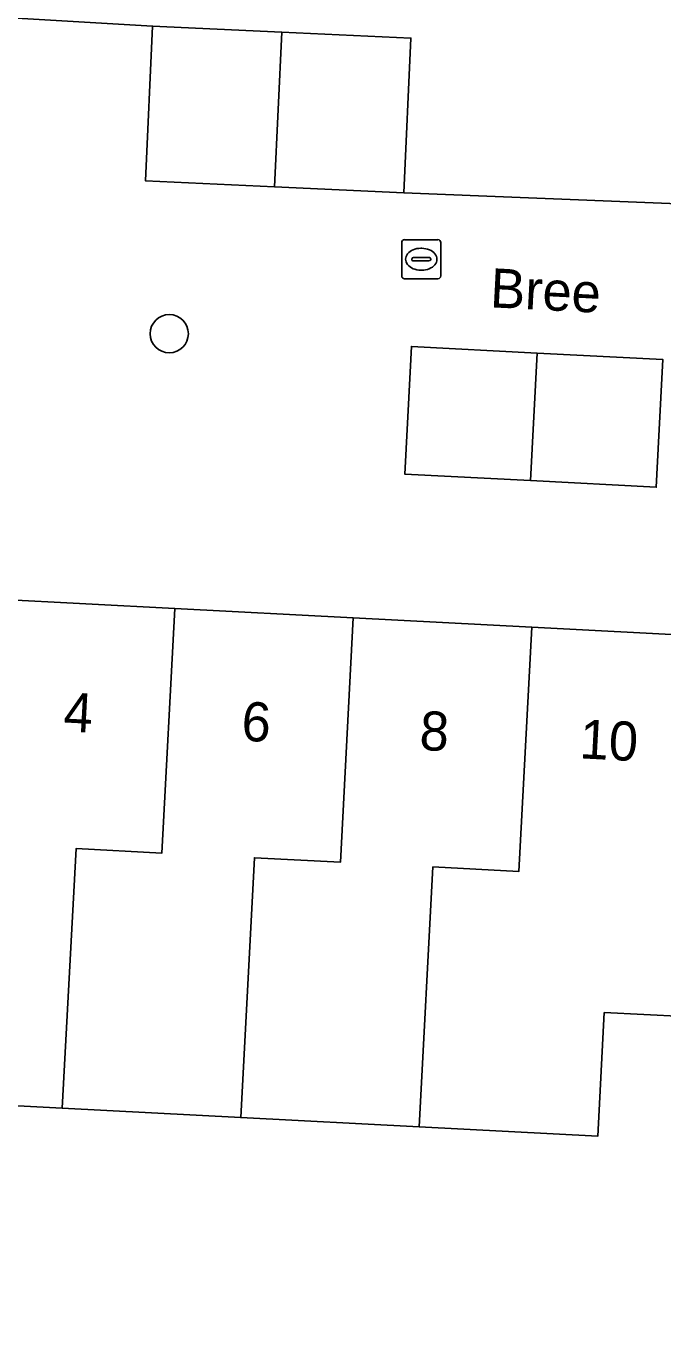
# Model space of a CAD drawing. Extents: x 162989 to 165008, y 383432 to 384338.
# Drawn here: x 164474.03 to 164490.32, y 383640.13 to 383673.41 of the extents above; entities that cross this region are included whole.
import ezdxf

# ---------------------------------------------------------------- set-up
doc = ezdxf.new("R2010")
doc.units = 0
for name, color, linetype in [('IMGEO_Boom', 7, 'Continuous'), ('IMGEO_Erf', 7, 'Continuous'), ('IMGEO_Kolk', 7, 'Continuous'), ('IMGEO_Openbare_ruimte_label', 7, 'Continuous'), ('IMGEO_Pand', 7, 'Continuous'), ('IMGEO_Pand_nummerreeks', 7, 'Continuous'), ('IMGEO_Voetpad_open', 7, 'Continuous')]:
    doc.layers.add(name, color=color, linetype=linetype)

msp = doc.modelspace()

# ---------------------------------------------------------------- linework, layer by layer
at = {"layer": 'IMGEO_Boom'}
msp.add_circle((164477.697, 383665.548), 0.489, dxfattribs=at)
at = {"layer": 'IMGEO_Erf'}
for points in [[(164492.198, 383678.579), (164487.187, 383678.813), (164487.34, 383682.073), (164485.867, 383682.142), (164481.543, 383682.345), (164476.098, 383682.6), (164474.398, 383682.68), (164474.152, 383677.44), (164470.854, 383677.595), (164471.098, 383682.804), (164467.966, 383682.951), (164463.17, 383683.175), (164463.035, 383680.294), (164462.894, 383677.279), (164462.753, 383674.265), (164477.272, 383673.411), (164480.575, 383673.257), (164483.879, 383673.102), (164483.694, 383669.149), (164493.26, 383668.763)], [(164490.848, 383648.093), (164488.821, 383648.197), (164488.655, 383645.036), (164484.091, 383645.274), (164479.526, 383645.513), (164474.962, 383645.751), (164470.399, 383645.99), (164465.687, 383646.236), (164466.033, 383652.863), (164462.054, 383653.071), (164460.148, 383653.119), (164459.867, 383646.747), (164468.125, 383633.091)]]:
    msp.add_lwpolyline(points, dxfattribs=at)
at = {"layer": 'IMGEO_Kolk'}
for p, q in [((164483.642, 383667.025), (164483.642, 383667.877)), ((164483.717, 383667.951), (164484.569, 383667.951)), ((164484.13, 383667.731), (164484.155, 383667.731)), ((164484.643, 383667.877), (164484.643, 383667.025)), ((164483.901, 383667.445), (164483.901, 383667.457)), ((164484.339, 383667.408), (164483.941, 383667.408)), ((164483.944, 383667.494), (164484.342, 383667.494)), ((164484.385, 383667.457), (164484.385, 383667.445)), ((164484.153, 383667.171), (164484.128, 383667.171)), ((164484.569, 383666.951), (164483.717, 383666.951))]:
    msp.add_line(p, q, dxfattribs=at)
for points in [[(164483.642, 383667.025), (164483.642, 383667.877)], [(164483.717, 383667.951), (164484.569, 383667.951)], [(164484.643, 383667.877), (164484.643, 383667.025)], [(164484.569, 383666.951), (164483.717, 383666.951)]]:
    msp.add_lwpolyline(points, dxfattribs=at)
for centre, radius, start, end in [((164483.719, 383667.875), 0.0765, 91.552, 178.448), ((164483.719, 383667.875), 0.0765, 91.552, 178.448), ((164484.567, 383667.875), 0.0765, 1.552, 88.448), ((164484.567, 383667.875), 0.0765, 1.552, 88.448), ((164483.941, 383667.454), 0.0403, 85.8775, 175.7526), ((164483.938, 383667.444), 0.0366, 178.938, 274.7102), ((164484.342, 383667.451), 0.043, 264.8664, 352.4533), ((164484.346, 383667.456), 0.0386, 1.7309, 96.639), ((164483.719, 383667.027), 0.0765, 181.552, 268.448), ((164483.719, 383667.027), 0.0765, 181.552, 268.448), ((164484.567, 383667.027), 0.0765, 271.552, 358.448), ((164484.567, 383667.027), 0.0765, 271.552, 358.448)]:
    msp.add_arc(centre, radius, start, end, dxfattribs=at)
for centre, major_axis, ratio, start_param, end_param in [((164484.129, 383667.451), (-0.387, 0.002), 0.722429, 4.712389, 7.853982), ((164484.154, 383667.451), (-0.39, 0.002), 0.717154, 1.570796, 4.712389)]:
    msp.add_ellipse(centre, major_axis=major_axis, ratio=ratio, start_param=start_param, end_param=end_param, dxfattribs=at)
at = {"layer": 'IMGEO_Pand'}
for points in [[(164480.575, 383673.257), (164477.272, 383673.411), (164477.087, 383669.459), (164480.39, 383669.304)], [(164480.575, 383673.257), (164480.39, 383669.304), (164483.694, 383669.149), (164483.879, 383673.102)], [(164486.935, 383661.792), (164487.105, 383665.054), (164483.892, 383665.222), (164483.858, 383664.563), (164483.722, 383661.96)], [(164486.935, 383661.792), (164490.151, 383661.624), (164490.22, 383662.936), (164490.322, 383664.886), (164487.105, 383665.054)], [(164474.962, 383645.751), (164475.313, 383652.387), (164477.51, 383652.271), (164477.84, 383658.521), (164473.276, 383658.759), (164472.946, 383652.506), (164470.749, 383652.622), (164470.399, 383645.99)], [(164482.404, 383658.282), (164477.84, 383658.521), (164477.51, 383652.271), (164475.313, 383652.387), (164474.962, 383645.751), (164479.526, 383645.513), (164479.877, 383652.152), (164482.074, 383652.036)], [(164484.091, 383645.274), (164484.441, 383651.917), (164486.638, 383651.801), (164486.967, 383658.044), (164482.404, 383658.282), (164482.074, 383652.036), (164479.877, 383652.152), (164479.526, 383645.513)], [(164484.091, 383645.274), (164488.655, 383645.036), (164488.821, 383648.197), (164490.848, 383648.093), (164491.353, 383657.815), (164486.967, 383658.044), (164486.638, 383651.801), (164484.441, 383651.917)]]:
    msp.add_lwpolyline(points, close=True, dxfattribs=at)
at = {"layer": 'IMGEO_Voetpad_open'}
msp.add_lwpolyline([(164493.26, 383668.763), (164483.694, 383669.149), (164480.39, 383669.304), (164477.087, 383669.459), (164477.272, 383673.411), (164462.753, 383674.265), (164458.084, 383674.483), (164457.962, 383672.272), (164460.167, 383672.176), (164459.737, 383663.541), (164457.526, 383663.661), (164457.432, 383661.812), (164459.085, 383661.755), (164458.992, 383659.745), (164462.393, 383659.568), (164468.608, 383659.244), (164468.595, 383659.004), (164473.276, 383658.759), (164477.84, 383658.521), (164482.404, 383658.282), (164486.967, 383658.044), (164491.353, 383657.815)], dxfattribs=at)
msp.add_lwpolyline([(164490.151, 383661.624), (164486.935, 383661.792), (164483.722, 383661.96), (164483.858, 383664.563), (164483.892, 383665.222), (164487.105, 383665.054), (164490.322, 383664.886), (164490.22, 383662.936)], close=True, dxfattribs=at)

# ---------------------------------------------------------------- texts
at = {"layer": 'IMGEO_Openbare_ruimte_label'}
msp.add_text('Bree', height=1, rotation=357.0775, dxfattribs=at).set_placement((164485.889, 383666.224))
at = {"layer": 'IMGEO_Pand_nummerreeks'}
for s, p in [('4', (164474.976, 383655.386)), ('6', (164479.528, 383655.148)), ('8', (164484.083, 383654.911)), ('10', (164488.175, 383654.696))]:
    msp.add_text(s, height=1, rotation=357.009, dxfattribs=at).set_placement(p)

doc.saveas('drawing.dxf')
